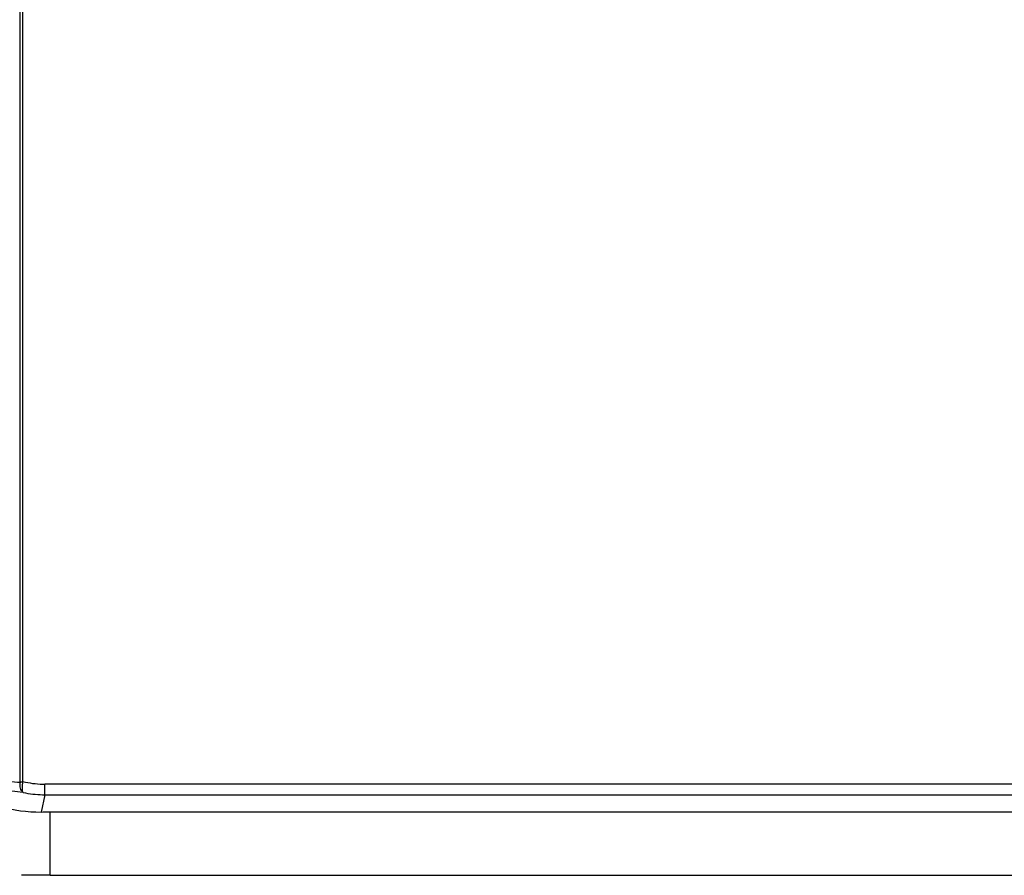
# Model space of a CAD drawing. Header units: millimetres. Extents: x -7023 to 53801, y 9849 to 33561.
# Tile 428 of 537: x 24721 to 24754, y 21871 to 21900. Entities that reach past the tile are written whole.
import ezdxf

# ---------------------------------------------------------------- set-up
doc = ezdxf.new("R2010")
doc.units = ezdxf.units.MM
doc.layers.add('IE_CCTV', color=6, linetype='Continuous')

msp = doc.modelspace()

# ---------------------------------------------------------------- linework, layer by layer
at = {"layer": 'IE_CCTV', "color": 7, "linetype": 'Continuous'}
for p, q in [((24721.022, 21874.416), (24721.022, 21923.233)), ((24721.115, 21874.436), (24721.115, 21923.213)), ((24721.844, 21874), (24721.844, 21874.351)), ((25013.479, 21874.351), (24721.844, 21874.351)), ((24721.844, 21874), (24721.714, 21873.427)), ((24721.844, 21874), (25013.479, 21874)), ((24721.714, 21873.427), (24721.782, 21873.428)), ((24721.782, 21873.428), (24721.85, 21873.429)), ((24721.85, 21873.429), (24721.919, 21873.43)), ((24721.919, 21873.43), (24721.987, 21873.43)), ((24721.987, 21873.43), (25013.301, 21873.43)), ((24722.021, 21871.337), (24722.021, 21873.43)), ((24722.021, 21871.337), (25013.301, 21871.337))]:
    msp.add_line(p, q, dxfattribs=at)
for points in [[(24720.227, 21874.548), (24720.311, 21874.523), (24720.395, 21874.502), (24720.481, 21874.482), (24720.569, 21874.465), (24720.657, 21874.45), (24720.747, 21874.438), (24720.837, 21874.428), (24720.929, 21874.421), (24721.022, 21874.416)], [(24721.12, 21874.076), (24721.1, 21874.091), (24721.081, 21874.113), (24721.063, 21874.141), (24721.049, 21874.175), (24721.037, 21874.213), (24721.027, 21874.257), (24721.021, 21874.307), (24721.019, 21874.361), (24721.022, 21874.416)], [(24721.022, 21874.416), (24721.031, 21874.418), (24721.04, 21874.42), (24721.049, 21874.423), (24721.06, 21874.425), (24721.07, 21874.427), (24721.081, 21874.429)], [(24721.081, 21874.429), (24721.104, 21874.434), (24721.115, 21874.436)], [(24721.12, 21874.076), (24721.109, 21874.093), (24721.102, 21874.117), (24721.097, 21874.149), (24721.094, 21874.187), (24721.094, 21874.231), (24721.096, 21874.279), (24721.1, 21874.33), (24721.107, 21874.383), (24721.115, 21874.436)], [(24721.115, 21874.436), (24721.195, 21874.418), (24721.275, 21874.403), (24721.355, 21874.389), (24721.436, 21874.377), (24721.517, 21874.368), (24721.599, 21874.36), (24721.68, 21874.355), (24721.762, 21874.352), (24721.844, 21874.351)], [(24721.12, 21874.076), (24721.026, 21874.084), (24720.933, 21874.094), (24720.841, 21874.107), (24720.75, 21874.122), (24720.66, 21874.139), (24720.571, 21874.158), (24720.483, 21874.18), (24720.396, 21874.205), (24720.31, 21874.231)], [(24721.12, 21874.076), (24721.2, 21874.06), (24721.28, 21874.046), (24721.36, 21874.034), (24721.44, 21874.024), (24721.521, 21874.015), (24721.602, 21874.009), (24721.682, 21874.004), (24721.763, 21874.001), (24721.844, 21874)], [(24720.187, 21873.681), (24720.35, 21873.626), (24720.516, 21873.577), (24720.685, 21873.535), (24720.856, 21873.5), (24721.029, 21873.471), (24721.202, 21873.45), (24721.374, 21873.436), (24721.545, 21873.428), (24721.714, 21873.427)]]:
    msp.add_lwpolyline(points, dxfattribs=at)
msp.add_ellipse((24722.021, 21871.15), major_axis=(3.561, 0), ratio=0.052408, start_param=1.570796, end_param=1.843429, dxfattribs=at)

doc.saveas('drawing.dxf')
